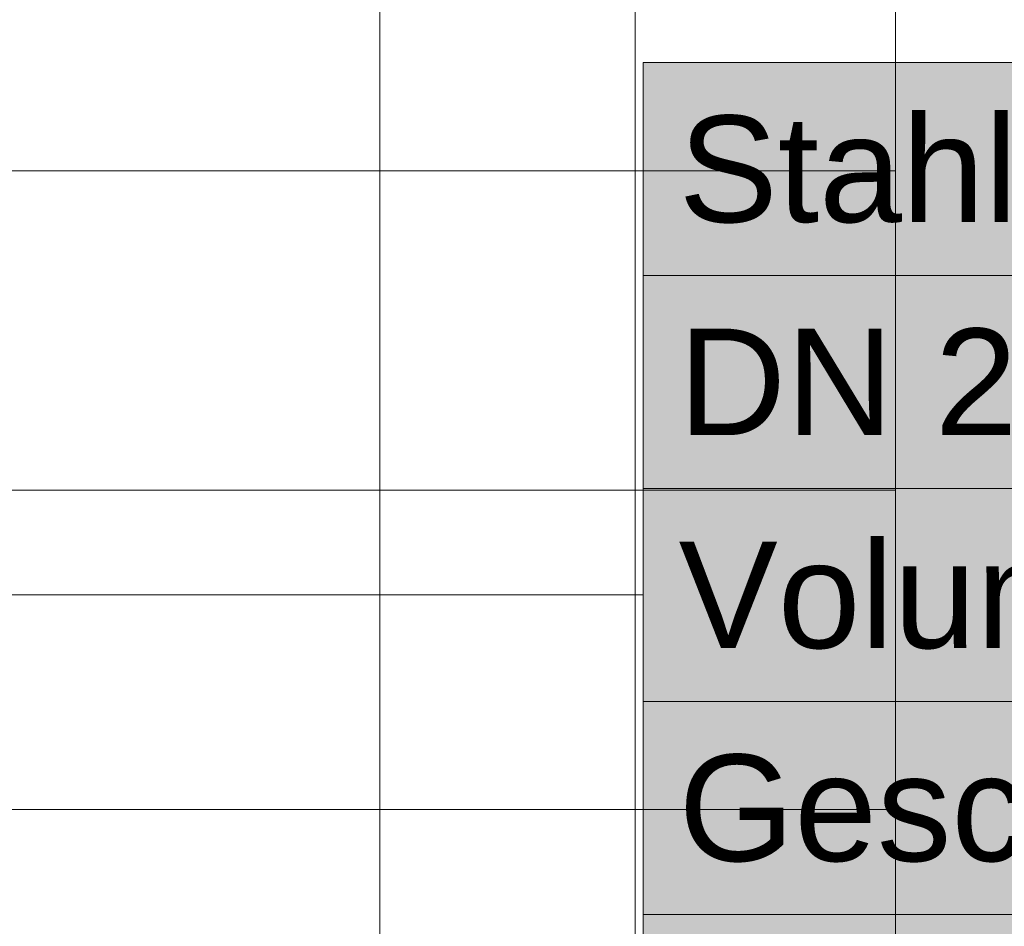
# Model space of a CAD drawing. Extents: x -350 to 540, y -53 to 541.
# Tile 401 of 569: x -97 to -78, y 114 to 131. Entities that reach past the tile are written whole.
import ezdxf
from ezdxf.lldxf.tags import DXFTag

# ---------------------------------------------------------------- set-up
doc = ezdxf.new("R2010")
doc.units = 0
doc.layers.get('0').update_dxf_attribs({"lineweight": 35})
doc.layers.add('5_OG-BESTAND', color=7, linetype='Continuous', lineweight=25)
doc.layers.add('5_OG-SCHRAFF-FILL', color=7, linetype='Continuous', lineweight=25)
doc.layers.add('L_Außenluft_Beschriftung', color=7, linetype='Continuous', lineweight=18, true_color=0x66ff33)
doc.styles.get("Standard").update_dxf_attribs({"font": 'arial.ttf'})
tags = doc.linetypes.add('VERDECKT2_S2', pattern=[0.0027, 0.002, -0.0007]).pattern_tags.tags
tags[6:7] = [DXFTag(74, 4), DXFTag(75, 0), DXFTag(340, '0'), DXFTag(46, 1.0), DXFTag(50, 0.0), DXFTag(44, 0.0), DXFTag(45, 0.0)]
tags[4:5] = [DXFTag(74, 4), DXFTag(75, 0), DXFTag(340, '0'), DXFTag(46, 1.0), DXFTag(50, 0.0), DXFTag(44, 0.0), DXFTag(45, 0.0)]

# ---------------------------------------------------------------- blocks, each defined once
blk = doc.blocks.new('Referenz-A06HSWJKNL', base_point=(-324.951, -4.103))
at = {"layer": '5_OG-BESTAND', "color": 0, "linetype": 'VERDECKT2_S2', "lineweight": 18, "ltscale": 0.18}
for p, q in [((-90.143, 29.297), (-90.143, 160.114)), ((-85.343, 160.114), (-85.343, 30.514))]:
    blk.add_line(p, q, dxfattribs=at)
at = {"layer": '5_OG-BESTAND', "color": 0, "lineweight": 18}
blk.add_line((-80.452, 24.32), (-80.452, 160.114), dxfattribs=at)
at = {"layer": '5_OG-SCHRAFF-FILL', "color": 0, "lineweight": 13}
for p, q in [((-230.844, 127.754), (-80.452, 127.754)), ((-230.844, 121.754), (-80.452, 121.754)), ((-230.844, 115.754), (-80.452, 115.754))]:
    blk.add_line(p, q, dxfattribs=at)
blk = doc.blocks.new('Bauteilbeschriftung-A06HSWSENL', base_point=(-109.562, 109.788))
at = {"color": 0, "lineweight": -2}
for p, q in [((-85.196, 129.788), (-41.424, 129.788)), ((-85.196, 109.788), (-85.196, 129.788)), ((-85.196, 125.788), (-41.424, 125.788)), ((-85.196, 121.788), (-41.424, 121.788)), ((-85.196, 117.788), (-41.424, 117.788)), ((-85.196, 113.788), (-41.424, 113.788))]:
    blk.add_line(p, q, dxfattribs=at)
at = {"color": 0, "linetype": 'ByBlock', "lineweight": -2, "ltscale": 0.18}
blk.add_line((-85.196, 119.788), (-109.562, 119.788), dxfattribs=at)
at = {"color": 7, "linetype": 'ByBlock', "lineweight": -2, "ltscale": 0.18, "true_color": 0xffffff}
for points in [[(-85.196, 109.788), (-41.424, 109.788), (-85.196, 129.788)], [(-41.424, 109.788), (-85.196, 129.788), (-41.424, 129.788)]]:
    blk.add_solid(points, dxfattribs=at)
at = {"color": 0, "linetype": 'ByBlock', "lineweight": -2, "ltscale": 0.18, "char_height": 2, "attachment_point": 1}
for s, insert in [('{\\fArial;Stahlblech verzinkt}', (-84.529, 128.788)), ('{\\fArial;DN 200}', (-84.529, 124.788)), ('{\\fArial;Volumenstrom 380 m³/h}', (-84.529, 120.788)), ('{\\fArial;Geschwindigkeit 3.36 m/s}', (-84.529, 116.788))]:
    blk.add_mtext(s, dxfattribs=dict(at, insert=insert))

msp = doc.modelspace()

# ---------------------------------------------------------------- block references
at = {"color": 251, "lineweight": 25, "ltscale": 0.25, "true_color": 0x585858}
msp.add_blockref('Referenz-A06HSWJKNL', (-324.951, -4.103), dxfattribs=at)
at = {"layer": 'L_Außenluft_Beschriftung', "ltscale": 0.18}
msp.add_blockref('Bauteilbeschriftung-A06HSWSENL', (-109.562, 109.788), dxfattribs=at)

doc.saveas('drawing.dxf')
